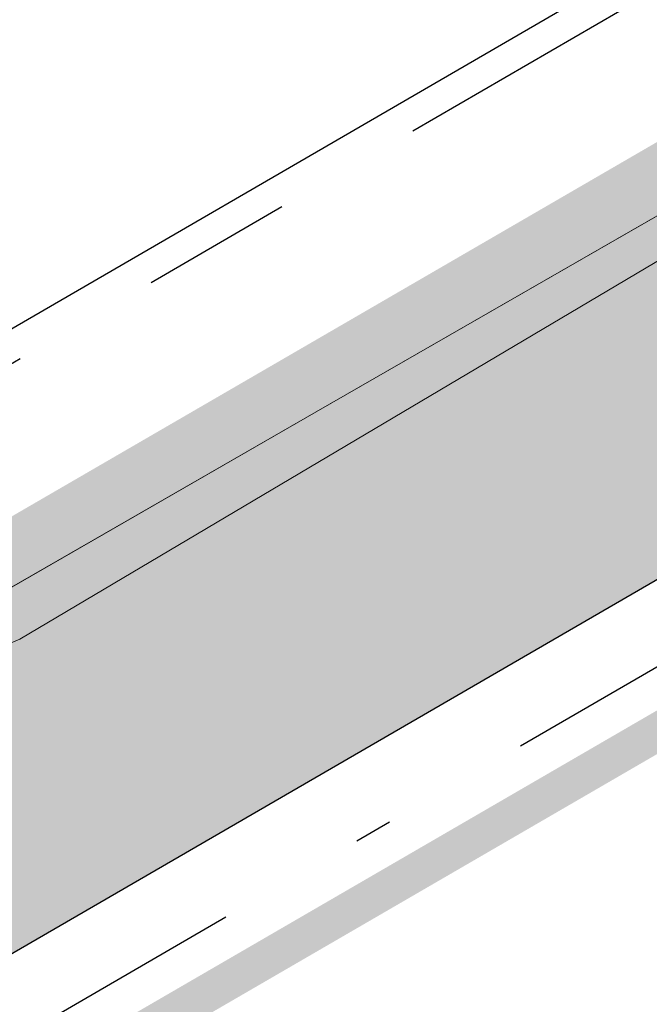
# Model space of a CAD drawing. Header units: metres. Extents: x 163628 to 167855, y 402678 to 405435.
# Tile 434 of 656: x 167387.42 to 167389.08, y 404855.95 to 404858.56. Entities that reach past the tile are written whole.
import ezdxf

# ---------------------------------------------------------------- set-up
doc = ezdxf.new("R2010")
doc.units = ezdxf.units.M
doc.linetypes.add('X-CA190022.004-UO-DWM_Snelfietsroute$0$VH-GELEIDEBAND_50X200', pattern=[8, 4, -2, 0, -2])
doc.linetypes.add('X-CA190022.004-UO-DWM_Snelfietsroute$0$VH-OPSLUITBAND_80X200', pattern=[14, 8, -2, 2, -2])
doc.layers.get('0').update_dxf_attribs({"lineweight": 25})
for name, color, linetype, lineweight in [('X-CA190022.004-UO-BGT_Ondergrond$0$GE_316_WGDFietspad_Vlak_GEM', 253, 'Continuous', 9), ('X-CA190022.004-UO-BGT_Ondergrond$0$GE_479_BTDGroenvoorziening_grasenkruida_GEM', 253, 'Continuous', 9), ('X-CA190022.004-UO-DTM inmeting$0$B-WE-VH-VERHARDING_ASFALT-G', 246, 'Continuous', 0), ('X-CA190022.004-UO-DWM_Snelfietsroute$0$N-WE-VH-KANTOPSLUITING_ACHTERKANTBAND-G', 125, 'Continuous', 25), ('X-CA190022.004-UO-DWM_Snelfietsroute$0$N-WE-VH-KANTOPSLUITING_GELEIDEBAND_50X200-G', 125, 'X-CA190022.004-UO-DWM_Snelfietsroute$0$VH-GELEIDEBAND_50X200', 25), ('X-CA190022.004-UO-DWM_Snelfietsroute$0$N-WE-VH-KANTOPSLUITING_OPSLUITBAND_80X200-G', 125, 'X-CA190022.004-UO-DWM_Snelfietsroute$0$VH-OPSLUITBAND_80X200', 25), ('X-CA190022.004-UO-DWM_Snelfietsroute$0$N-WE-VW-MARKERING_LANGS_STREEP_DOORGETROKKEN_010-G', 125, 'Continuous', 25)]:
    doc.layers.add(name, color=color, linetype=linetype, lineweight=lineweight)
doc.layers.add('X-CA190022.004-UO-DTM inmeting$0$X-XX-AL-MEETPUNT-S', color=246, linetype='Continuous', lineweight=0, plot=False)
doc.layers.add('X-CA190022.004-UO-KL_Wenstracé_v0.3$0$N-WE-KL-TRACE_WENSTRACE-G 1.0m', color=74, linetype='Continuous', lineweight=35, transparency=0.6)

# ---------------------------------------------------------------- blocks, each defined once
blk = doc.blocks.new('X-CA190022.004-UO-DTM inmeting$0$punt')
at = {"color": 0, "lineweight": -2}
blk.add_line((0, 0), (0, 0), dxfattribs=at)

msp = doc.modelspace()

# ---------------------------------------------------------------- linework, layer by layer
at = {"layer": 'X-CA190022.004-UO-BGT_Ondergrond$0$GE_316_WGDFietspad_Vlak_GEM', "flags": 128}
msp.add_lwpolyline([(167368.981, 404846.466), (167381.557, 404853.698), (167382.306, 404854.129), (167386.437, 404856.505), (167387.316, 404857.01), (167388.203, 404857.52), (167398.04, 404863.177)], dxfattribs=at)
at = {"layer": 'X-CA190022.004-UO-BGT_Ondergrond$0$GE_479_BTDGroenvoorziening_grasenkruida_GEM', "flags": 128}
msp.add_lwpolyline([(167398.04, 404863.177), (167388.203, 404857.52), (167387.316, 404857.01), (167386.457, 404858.513), (167404.185, 404870.05), (167404.019, 404872.416), (167404.15, 404872.347), (167405.442, 404871.835), (167408.223, 404871.146), (167411.392, 404872.393), (167413.819, 404874.138), (167415.221, 404876.379), (167415.156, 404880.274), (167414.836, 404885.141), (167414.618, 404889.075), (167414.781, 404894.281), (167415.895, 404899.11), (167418.121, 404903.623), (167421.793, 404909.346), (167425.691, 404914.648), (167430.241, 404920.627), (167433.288, 404926.385), (167435.746, 404932.159)], dxfattribs=at)
at = {"layer": 'X-CA190022.004-UO-DTM inmeting$0$B-WE-VH-VERHARDING_ASFALT-G'}
msp.add_polyline3d([(167413.376, 404870.576, 9.069), (167409.294, 404868.793, 9.051), (167402.946, 404865.807, 9.04), (167397.19, 404862.576, 9.045), (167392.231, 404859.773, 9.029), (167387.419, 404856.919, 9.034), (167386.497, 404856.528, 9.036), (167382.221, 404854.07, 9.037), (167381.527, 404853.671, 9.03), (167374.765, 404849.697, 9.029), (167368.935, 404846.429, 9.02)], dxfattribs=at)
at = {"layer": 'X-CA190022.004-UO-DWM_Snelfietsroute$0$N-WE-VH-KANTOPSLUITING_ACHTERKANTBAND-G', "ltscale": 0.2, "flags": 128}
for points in [[(167381.5817, 404855.2899), (167381.9832, 404854.598), (167393.9345, 404861.5344)], [(167319.5226, 404816.7296), (167321.4679, 404817.8427), (167322.3338, 404818.3399), (167323.1993, 404818.8378), (167324.0645, 404819.3362), (167324.9294, 404819.8352), (167325.7939, 404820.3348), (167326.6581, 404820.835), (167327.5219, 404821.3358), (167327.7272, 404821.455), (167394.6523, 404860.2976)]]:
    msp.add_lwpolyline(points, dxfattribs=at)
at = {"layer": 'X-CA190022.004-UO-DWM_Snelfietsroute$0$N-WE-VH-KANTOPSLUITING_GELEIDEBAND_50X200-G', "ltscale": 0.2, "flags": 128}
msp.add_lwpolyline([(167319.6226, 404816.5564), (167321.5674, 404817.6692), (167322.4334, 404818.1665), (167323.299, 404818.6644), (167324.1643, 404819.1629), (167325.0293, 404819.662), (167325.894, 404820.1617), (167326.7583, 404820.6619), (167327.6222, 404821.1628), (167327.8276, 404821.282), (167394.7527, 404860.1246)], dxfattribs=at)
at = {"layer": 'X-CA190022.004-UO-DWM_Snelfietsroute$0$N-WE-VH-KANTOPSLUITING_OPSLUITBAND_80X200-G', "ltscale": 0.2, "flags": 128}
msp.add_lwpolyline([(167381.5125, 404855.2497), (167381.9542, 404854.4886), (167393.9746, 404861.4652)], dxfattribs=at)
at = {"layer": 'X-CA190022.004-UO-DWM_Snelfietsroute$0$N-WE-VW-MARKERING_LANGS_STREEP_DOORGETROKKEN_010-G', "const_width": 0.1, "flags": 128}
msp.add_lwpolyline([(167327.9029, 404821.1522), (167394.828, 404859.9949)], dxfattribs=at)
at = {"layer": 'X-CA190022.004-UO-KL_Wenstracé_v0.3$0$N-WE-KL-TRACE_WENSTRACE-G 1.0m', "ltscale": 0.2, "const_width": 1, "flags": 128}
msp.add_lwpolyline([(167369.6499, 404846.3646), (167373.1095, 404848.3725), (167377.4339, 404850.8823), (167381.7583, 404853.3922), (167386.0827, 404855.902), (167387.3651, 404856.6463), (167390.3606, 404858.3849)], dxfattribs=at)

# ---------------------------------------------------------------- block references
at = {"layer": 'X-CA190022.004-UO-DTM inmeting$0$X-XX-AL-MEETPUNT-S', "linetype": 'ByBlock', "lineweight": -2}
msp.add_blockref('X-CA190022.004-UO-DTM inmeting$0$punt', (167387.419, 404856.919, 9.034), dxfattribs=at)

doc.saveas('drawing.dxf')
